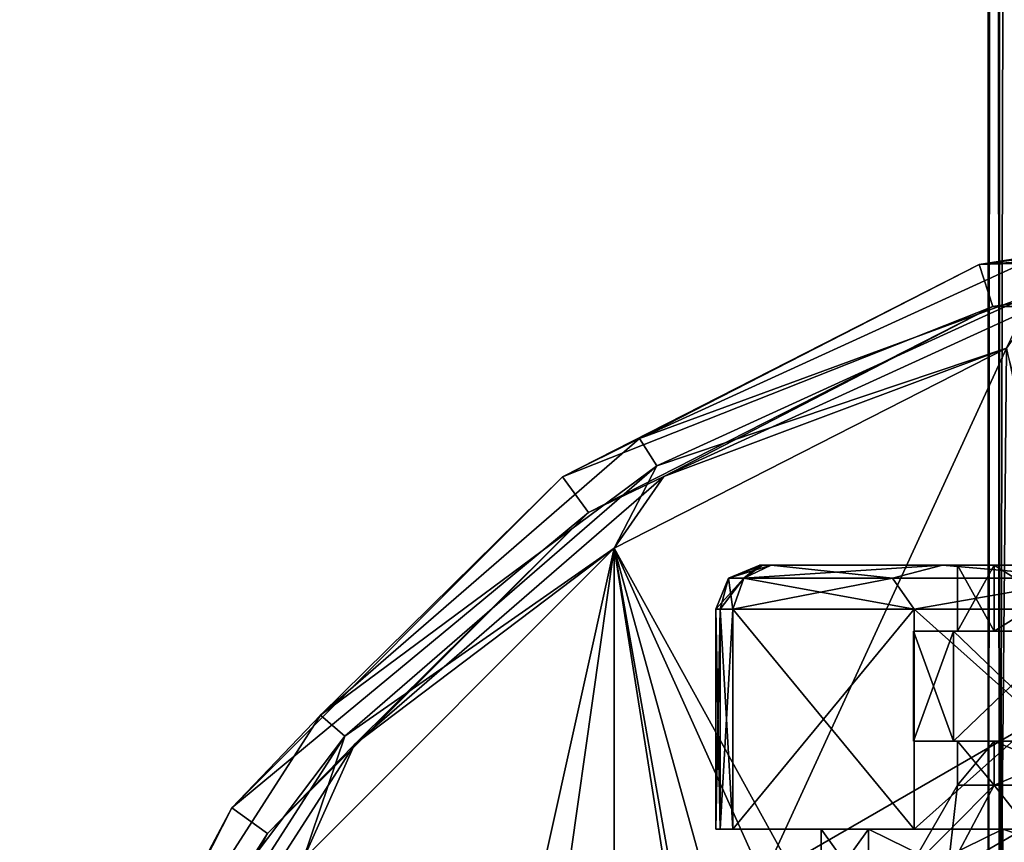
# Model space of a CAD drawing. Header units: millimetres. Extents: x -125 to 171, y -35 to 1363.
# Tile 358 of 656: x -32 to -10, y 986 to 1005. Entities that reach past the tile are written whole.
import ezdxf

# ---------------------------------------------------------------- set-up
doc = ezdxf.new("R2010")
doc.units = ezdxf.units.MM
doc.header["$LTSCALE"] = 65.185185
for name, color, linetype in [('1506', 7, 'CONTINUOUS'), ('1507', 7, 'CONTINUOUS'), ('1508', 7, 'CONTINUOUS'), ('1512', 7, 'CONTINUOUS'), ('1513', 7, 'CONTINUOUS'), ('1514', 7, 'CONTINUOUS'), ('1515', 7, 'CONTINUOUS'), ('1516', 7, 'CONTINUOUS'), ('1517', 7, 'CONTINUOUS'), ('1521', 7, 'CONTINUOUS'), ('1522', 7, 'CONTINUOUS'), ('1523', 7, 'CONTINUOUS'), ('1524', 7, 'CONTINUOUS'), ('1525', 7, 'CONTINUOUS'), ('1526', 7, 'CONTINUOUS'), ('1527', 7, 'CONTINUOUS'), ('1528', 7, 'CONTINUOUS'), ('1529', 7, 'CONTINUOUS'), ('1530', 7, 'CONTINUOUS'), ('1531', 7, 'CONTINUOUS'), ('1532', 7, 'CONTINUOUS'), ('1533', 7, 'CONTINUOUS'), ('1534', 7, 'CONTINUOUS'), ('1535', 7, 'CONTINUOUS'), ('1566', 7, 'CONTINUOUS'), ('2194', 7, 'CONTINUOUS'), ('2195', 7, 'CONTINUOUS'), ('2197', 7, 'CONTINUOUS'), ('2198', 7, 'CONTINUOUS'), ('2200', 7, 'CONTINUOUS'), ('2203', 7, 'CONTINUOUS'), ('2205', 7, 'CONTINUOUS'), ('2206', 7, 'CONTINUOUS'), ('2208', 7, 'CONTINUOUS')]:
    doc.layers.add(name, color=color, linetype=linetype)

msp = doc.modelspace()

# ---------------------------------------------------------------- linework, layer by layer
at = {"layer": '1506', "linetype": 'CONTINUOUS'}
for points in [[(-14.1, 985), (-13.027, 985, 5.396), (-14.1, 986.5), (-14.1, 985)], [(-14.1, 986.5), (-13.027, 985, 5.396), (-13.027, 986.5, 5.396), (-14.1, 986.5)], [(-13.027, 985, 5.396), (-9.97, 985, 9.97), (-13.027, 986.5, 5.396), (-13.027, 985, 5.396)], [(-13.027, 986.5, 5.396), (-9.97, 985, 9.97), (-9.97, 986.5, 9.97), (-13.027, 986.5, 5.396)], [(-9.97, 985, 9.97), (-5.396, 985, 13.027), (-9.97, 986.5, 9.97), (-9.97, 985, 9.97)], [(-9.97, 986.5, 9.97), (-5.396, 985, 13.027), (-5.396, 986.5, 13.027), (-9.97, 986.5, 9.97)]]:
    msp.add_3dface(points, dxfattribs=at)
at = {"layer": '1507', "linetype": 'CONTINUOUS'}
for points in [[(-13.027, 985, -5.396), (-14.1, 985), (-13.027, 986.5, -5.396), (-13.027, 985, -5.396)], [(-14.1, 985), (-14.1, 986.5), (-13.027, 986.5, -5.396), (-14.1, 985)], [(-9.97, 985, -9.97), (-13.027, 985, -5.396), (-9.97, 986.5, -9.97), (-9.97, 985, -9.97)], [(-9.97, 986.5, -9.97), (-13.027, 985, -5.396), (-13.027, 986.5, -5.396), (-9.97, 986.5, -9.97)], [(-5.396, 985, -13.027), (-9.97, 985, -9.97), (-5.396, 986.5, -13.027), (-5.396, 985, -13.027)], [(-5.396, 986.5, -13.027), (-9.97, 985, -9.97), (-9.97, 986.5, -9.97), (-5.396, 986.5, -13.027)]]:
    msp.add_3dface(points, dxfattribs=at)
at = {"layer": '1508', "linetype": 'CONTINUOUS'}
for points in [[(-14.1, 986.5), (-13.027, 986.5, 5.396), (-16.5, 986.5, -7.616), (-14.1, 986.5)], [(-13.027, 986.5, -5.396), (-14.1, 986.5), (-16.5, 986.5, -7.616), (-13.027, 986.5, -5.396)], [(-13.027, 986.5, 5.396), (-9.97, 986.5, 9.97), (-16.5, 986.5, 7.616), (-13.027, 986.5, 5.396)], [(-16.5, 986.5, -7.616), (-13.027, 986.5, 5.396), (-16.5, 986.5, 7.616), (-16.5, 986.5, -7.616)], [(-16.5, 986.5, 7.616), (-9.97, 986.5, 9.97), (-16.402, 986.5, 8.378), (-16.5, 986.5, 7.616)], [(-16.402, 986.5, -8.378), (-13.027, 986.5, -5.396), (-16.5, 986.5, -7.616), (-16.402, 986.5, -8.378)], [(-16.402, 986.5, 8.378), (-9.97, 986.5, 9.97), (-16.113, 986.5, 9.09), (-16.402, 986.5, 8.378)], [(-16.113, 986.5, -9.09), (-13.027, 986.5, -5.396), (-16.402, 986.5, -8.378), (-16.113, 986.5, -9.09)], [(-9.97, 986.5, 9.97), (-5.396, 986.5, 13.027), (-16.113, 986.5, 9.09), (-9.97, 986.5, 9.97)], [(-16.113, 986.5, 9.09), (-5.396, 986.5, 13.027), (-11.986, 986.5, 14.092), (-16.113, 986.5, 9.09)], [(-9.97, 986.5, -9.97), (-13.027, 986.5, -5.396), (-16.113, 986.5, -9.09), (-9.97, 986.5, -9.97)], [(-11.986, 986.5, -14.092), (-9.97, 986.5, -9.97), (-16.113, 986.5, -9.09), (-11.986, 986.5, -14.092)], [(-5.396, 986.5, 13.027), (0, 986.5, 14.1), (-11.986, 986.5, 14.092), (-5.396, 986.5, 13.027)], [(-11.986, 986.5, 14.092), (0, 986.5, 14.1), (6.385, 986.5, 17.363), (-11.986, 986.5, 14.092)], [(0, 986.5, -14.1), (-5.396, 986.5, -13.027), (-11.986, 986.5, -14.092), (0, 986.5, -14.1)], [(-6.385, 986.5, -17.363), (0, 986.5, -14.1), (-11.986, 986.5, -14.092), (-6.385, 986.5, -17.363)], [(-5.396, 986.5, -13.027), (-9.97, 986.5, -9.97), (-11.986, 986.5, -14.092), (-5.396, 986.5, -13.027)], [(-6.385, 986.5, 17.363), (-11.986, 986.5, 14.092), (6.385, 986.5, 17.363), (-6.385, 986.5, 17.363)]]:
    msp.add_3dface(points, dxfattribs=at)
at = {"layer": '1512', "linetype": 'CONTINUOUS'}
for points in [[(-16.113, 986.5, 9.09), (-11.986, 986.5, 14.092), (-16.113, 991.5, 9.09), (-16.113, 986.5, 9.09)], [(-16.113, 991.5, 9.09), (-11.986, 986.5, 14.092), (-11.986, 991.5, 14.092), (-16.113, 991.5, 9.09)], [(-11.986, 986.5, 14.092), (-6.385, 986.5, 17.363), (-11.986, 991.5, 14.092), (-11.986, 986.5, 14.092)], [(-11.986, 991.5, 14.092), (-6.385, 986.5, 17.363), (-6.385, 991.5, 17.363), (-11.986, 991.5, 14.092)]]:
    msp.add_3dface(points, dxfattribs=at)
at = {"layer": '1513', "linetype": 'CONTINUOUS'}
for points in [[(-16.5, 986.5, 7.616), (-16.402, 986.5, 8.378), (-16.5, 991.5, 7.616), (-16.5, 986.5, 7.616)], [(-16.5, 991.5, 7.616), (-16.402, 986.5, 8.378), (-16.402, 991.5, 8.378), (-16.5, 991.5, 7.616)], [(-16.402, 986.5, 8.378), (-16.113, 986.5, 9.09), (-16.402, 991.5, 8.378), (-16.402, 986.5, 8.378)], [(-16.113, 986.5, 9.09), (-16.113, 991.5, 9.09), (-16.402, 991.5, 8.378), (-16.113, 986.5, 9.09)]]:
    msp.add_3dface(points, dxfattribs=at)
at = {"layer": '1514', "linetype": 'CONTINUOUS'}
for points in [[(-16.5, 986.5, -7.616), (-16.5, 986.5, 7.616), (-16.5, 991.5, -7.616), (-16.5, 986.5, -7.616)], [(-16.5, 986.5, 7.616), (-16.5, 991.5, 7.616), (-16.5, 991.5, -7.616), (-16.5, 986.5, 7.616)]]:
    msp.add_3dface(points, dxfattribs=at)
at = {"layer": '1515', "linetype": 'CONTINUOUS'}
for points in [[(-16.402, 986.5, -8.378), (-16.5, 986.5, -7.616), (-16.402, 991.5, -8.378), (-16.402, 986.5, -8.378)], [(-16.5, 986.5, -7.616), (-16.5, 991.5, -7.616), (-16.402, 991.5, -8.378), (-16.5, 986.5, -7.616)], [(-16.113, 986.5, -9.09), (-16.402, 986.5, -8.378), (-16.113, 991.5, -9.09), (-16.113, 986.5, -9.09)], [(-16.113, 991.5, -9.09), (-16.402, 986.5, -8.378), (-16.402, 991.5, -8.378), (-16.113, 991.5, -9.09)]]:
    msp.add_3dface(points, dxfattribs=at)
at = {"layer": '1516', "linetype": 'CONTINUOUS'}
for points in [[(-11.986, 986.5, -14.092), (-16.113, 986.5, -9.09), (-11.986, 991.5, -14.092), (-11.986, 986.5, -14.092)], [(-16.113, 986.5, -9.09), (-16.113, 991.5, -9.09), (-11.986, 991.5, -14.092), (-16.113, 986.5, -9.09)], [(-6.385, 986.5, -17.363), (-11.986, 986.5, -14.092), (-6.385, 991.5, -17.363), (-6.385, 986.5, -17.363)], [(-6.385, 991.5, -17.363), (-11.986, 986.5, -14.092), (-11.986, 991.5, -14.092), (-6.385, 991.5, -17.363)]]:
    msp.add_3dface(points, dxfattribs=at)
at = {"layer": '1517', "linetype": 'CONTINUOUS'}
for points in [[(-15.242, 992.5, -8.598), (-11.338, 992.5, -13.33), (-15.858, 992.207, -8.946), (-15.242, 992.5, -8.598)], [(-15.858, 992.207, -8.946), (-11.338, 992.5, -13.33), (-12.479, 992.207, -13.258), (-15.858, 992.207, -8.946)], [(-12.479, 992.207, -13.258), (-11.338, 992.5, -13.33), (-7.97, 992.207, -16.37), (-12.479, 992.207, -13.258)], [(-11.338, 992.5, -13.33), (-6.04, 992.5, -16.425), (-7.97, 992.207, -16.37), (-11.338, 992.5, -13.33)], [(-11.986, 991.5, -14.092), (-16.113, 991.5, -9.09), (-12.479, 992.207, -13.258), (-11.986, 991.5, -14.092)], [(-16.113, 991.5, -9.09), (-15.858, 992.207, -8.946), (-12.479, 992.207, -13.258), (-16.113, 991.5, -9.09)], [(-11.986, 991.5, -14.092), (-12.479, 992.207, -13.258), (-7.97, 992.207, -16.37), (-11.986, 991.5, -14.092)], [(-6.385, 991.5, -17.363), (-11.986, 991.5, -14.092), (-7.97, 992.207, -16.37), (-6.385, 991.5, -17.363)]]:
    msp.add_3dface(points, dxfattribs=at)
at = {"layer": '1521', "linetype": 'CONTINUOUS'}
for points in [[(-15.858, 992.207, 8.946), (-12.479, 992.207, 13.258), (-15.242, 992.5, 8.598), (-15.858, 992.207, 8.946)], [(-15.242, 992.5, 8.598), (-12.479, 992.207, 13.258), (-11.338, 992.5, 13.33), (-15.242, 992.5, 8.598)], [(-12.479, 992.207, 13.258), (-7.97, 992.207, 16.37), (-11.338, 992.5, 13.33), (-12.479, 992.207, 13.258)], [(-11.338, 992.5, 13.33), (-7.97, 992.207, 16.37), (-6.04, 992.5, 16.425), (-11.338, 992.5, 13.33)], [(-16.113, 991.5, 9.09), (-11.986, 991.5, 14.092), (-15.858, 992.207, 8.946), (-16.113, 991.5, 9.09)], [(-11.986, 991.5, 14.092), (-12.479, 992.207, 13.258), (-15.858, 992.207, 8.946), (-11.986, 991.5, 14.092)], [(-11.986, 991.5, 14.092), (-7.97, 992.207, 16.37), (-12.479, 992.207, 13.258), (-11.986, 991.5, 14.092)], [(-11.986, 991.5, 14.092), (-6.385, 991.5, 17.363), (-7.97, 992.207, 16.37), (-11.986, 991.5, 14.092)]]:
    msp.add_3dface(points, dxfattribs=at)
at = {"layer": '1522', "linetype": 'CONTINUOUS'}
for points in [[(-15.858, 992.207, 8.946), (-15.242, 992.5, 8.598), (-16.207, 992.207, 7.616), (-15.858, 992.207, 8.946)], [(-15.242, 992.5, 8.598), (-15.434, 992.5, 8.124), (-16.207, 992.207, 7.616), (-15.242, 992.5, 8.598)], [(-15.434, 992.5, 8.124), (-15.5, 992.5, 7.616), (-16.207, 992.207, 7.616), (-15.434, 992.5, 8.124)], [(-16.5, 991.5, 7.616), (-16.402, 991.5, 8.378), (-15.858, 992.207, 8.946), (-16.5, 991.5, 7.616)], [(-16.5, 991.5, 7.616), (-15.858, 992.207, 8.946), (-16.207, 992.207, 7.616), (-16.5, 991.5, 7.616)], [(-16.402, 991.5, 8.378), (-16.113, 991.5, 9.09), (-15.858, 992.207, 8.946), (-16.402, 991.5, 8.378)]]:
    msp.add_3dface(points, dxfattribs=at)
at = {"layer": '1523', "linetype": 'CONTINUOUS'}
for points in [[(-16.207, 992.207, 7.616), (-15.5, 992.5, 7.616), (-16.207, 992.207, -7.616), (-16.207, 992.207, 7.616)], [(-15.5, 992.5, 7.616), (-15.5, 992.5, -7.616), (-16.207, 992.207, -7.616), (-15.5, 992.5, 7.616)], [(-16.5, 991.5, -7.616), (-16.5, 991.5, 7.616), (-16.207, 992.207, 7.616), (-16.5, 991.5, -7.616)], [(-16.5, 991.5, -7.616), (-16.207, 992.207, 7.616), (-16.207, 992.207, -7.616), (-16.5, 991.5, -7.616)]]:
    msp.add_3dface(points, dxfattribs=at)
at = {"layer": '1524', "linetype": 'CONTINUOUS'}
for points in [[(-15.5, 992.5, -7.616), (-15.858, 992.207, -8.946), (-16.207, 992.207, -7.616), (-15.5, 992.5, -7.616)], [(-15.242, 992.5, -8.598), (-15.858, 992.207, -8.946), (-15.434, 992.5, -8.124), (-15.242, 992.5, -8.598)], [(-15.858, 992.207, -8.946), (-15.5, 992.5, -7.616), (-15.434, 992.5, -8.124), (-15.858, 992.207, -8.946)], [(-16.402, 991.5, -8.378), (-16.5, 991.5, -7.616), (-16.207, 992.207, -7.616), (-16.402, 991.5, -8.378)], [(-16.113, 991.5, -9.09), (-16.402, 991.5, -8.378), (-16.207, 992.207, -7.616), (-16.113, 991.5, -9.09)], [(-15.858, 992.207, -8.946), (-16.113, 991.5, -9.09), (-16.207, 992.207, -7.616), (-15.858, 992.207, -8.946)]]:
    msp.add_3dface(points, dxfattribs=at)
at = {"layer": '1525', "linetype": 'CONTINUOUS'}
for points in [[(-15.5, 992.5, 7.616), (-15.434, 992.5, 8.124), (-7.778, 992.5, 7.778), (-15.5, 992.5, 7.616)], [(-15.5, 992.5, -7.616), (-15.5, 992.5, 7.616), (-10.163, 992.5, -4.21), (-15.5, 992.5, -7.616)], [(-11, 992.5), (-15.5, 992.5, 7.616), (-10.163, 992.5, 4.21), (-11, 992.5)], [(-15.5, 992.5, 7.616), (-11, 992.5), (-10.163, 992.5, -4.21), (-15.5, 992.5, 7.616)], [(-10.163, 992.5, 4.21), (-15.5, 992.5, 7.616), (-7.778, 992.5, 7.778), (-10.163, 992.5, 4.21)], [(-15.434, 992.5, -8.124), (-15.5, 992.5, -7.616), (-7.778, 992.5, -7.778), (-15.434, 992.5, -8.124)], [(-7.778, 992.5, -7.778), (-15.5, 992.5, -7.616), (-10.163, 992.5, -4.21), (-7.778, 992.5, -7.778)], [(-15.242, 992.5, -8.598), (-15.434, 992.5, -8.124), (-4.21, 992.5, -10.163), (-15.242, 992.5, -8.598)], [(-15.434, 992.5, 8.124), (-15.242, 992.5, 8.598), (-7.778, 992.5, 7.778), (-15.434, 992.5, 8.124)], [(-4.21, 992.5, -10.163), (-15.434, 992.5, -8.124), (-7.778, 992.5, -7.778), (-4.21, 992.5, -10.163)], [(11.338, 992.5, -13.33), (-11.338, 992.5, -13.33), (-15.242, 992.5, -8.598), (11.338, 992.5, -13.33)], [(11.338, 992.5, -13.33), (-15.242, 992.5, -8.598), (0, 992.5, -11), (11.338, 992.5, -13.33)], [(0, 992.5, -11), (-15.242, 992.5, -8.598), (-4.21, 992.5, -10.163), (0, 992.5, -11)], [(-15.242, 992.5, 8.598), (-11.338, 992.5, 13.33), (-4.209, 992.5, 10.163), (-15.242, 992.5, 8.598)], [(-7.778, 992.5, 7.778), (-15.242, 992.5, 8.598), (-4.209, 992.5, 10.163), (-7.778, 992.5, 7.778)], [(11.338, 992.5, -13.33), (6.04, 992.5, -16.425), (-11.338, 992.5, -13.33), (11.338, 992.5, -13.33)], [(6.04, 992.5, -16.425), (-6.04, 992.5, -16.425), (-11.338, 992.5, -13.33), (6.04, 992.5, -16.425)], [(15.242, 992.5, 8.598), (-11.338, 992.5, 13.33), (11.338, 992.5, 13.33), (15.242, 992.5, 8.598)], [(-11.338, 992.5, 13.33), (15.242, 992.5, 8.598), (0, 992.5, 11), (-11.338, 992.5, 13.33)], [(-11.338, 992.5, 13.33), (-6.04, 992.5, 16.425), (11.338, 992.5, 13.33), (-11.338, 992.5, 13.33)], [(-4.209, 992.5, 10.163), (-11.338, 992.5, 13.33), (0, 992.5, 11), (-4.209, 992.5, 10.163)]]:
    msp.add_3dface(points, dxfattribs=at)
at = {"layer": '1526', "linetype": 'CONTINUOUS'}
for points in [[(-11, 992.5), (-10.163, 992.5, 4.21), (-11, 991), (-11, 992.5)], [(-11, 991), (-10.163, 992.5, 4.21), (-10.163, 991, 4.21), (-11, 991)], [(-10.163, 992.5, 4.21), (-7.778, 992.5, 7.778), (-10.163, 991, 4.21), (-10.163, 992.5, 4.21)], [(-10.163, 991, 4.21), (-7.778, 992.5, 7.778), (-7.778, 991, 7.778), (-10.163, 991, 4.21)]]:
    msp.add_3dface(points, dxfattribs=at)
at = {"layer": '1527', "linetype": 'CONTINUOUS'}
for points in [[(-10.163, 992.5, -4.21), (-11, 992.5), (-10.163, 991, -4.21), (-10.163, 992.5, -4.21)], [(-11, 992.5), (-11, 991), (-10.163, 991, -4.21), (-11, 992.5)], [(-7.778, 992.5, -7.778), (-10.163, 992.5, -4.21), (-7.778, 991, -7.778), (-7.778, 992.5, -7.778)], [(-7.778, 991, -7.778), (-10.163, 992.5, -4.21), (-10.163, 991, -4.21), (-7.778, 991, -7.778)]]:
    msp.add_3dface(points, dxfattribs=at)
at = {"layer": '1528', "linetype": 'CONTINUOUS'}
for points in [[(-11, 991), (-10.163, 991, 4.21), (-12, 991), (-11, 991)], [(-11, 991), (-12, 991), (-11.087, 991, -4.592), (-11, 991)], [(-12, 991), (-10.163, 991, 4.21), (-11.087, 991, 4.592), (-12, 991)], [(-10.163, 991, -4.21), (-11, 991), (-11.087, 991, -4.592), (-10.163, 991, -4.21)], [(-10.163, 991, 4.21), (-7.778, 991, 7.778), (-11.087, 991, 4.592), (-10.163, 991, 4.21)], [(-11.087, 991, 4.592), (-7.778, 991, 7.778), (-8.485, 991, 8.485), (-11.087, 991, 4.592)], [(-7.778, 991, -7.778), (-10.163, 991, -4.21), (-11.087, 991, -4.592), (-7.778, 991, -7.778)], [(-8.485, 991, -8.485), (-7.778, 991, -7.778), (-11.087, 991, -4.592), (-8.485, 991, -8.485)]]:
    msp.add_3dface(points, dxfattribs=at)
at = {"layer": '1529', "linetype": 'CONTINUOUS'}
for points in [[(-12, 991), (-11.087, 991, 4.592), (-12, 988.5), (-12, 991)], [(-12, 988.5), (-11.087, 991, 4.592), (-11.087, 988.5, 4.592), (-12, 988.5)], [(-11.087, 991, 4.592), (-8.485, 991, 8.485), (-11.087, 988.5, 4.592), (-11.087, 991, 4.592)], [(-11.087, 988.5, 4.592), (-8.485, 991, 8.485), (-8.485, 988.5, 8.485), (-11.087, 988.5, 4.592)]]:
    msp.add_3dface(points, dxfattribs=at)
at = {"layer": '1530', "linetype": 'CONTINUOUS'}
for points in [[(-11.087, 991, -4.592), (-12, 991), (-11.087, 988.5, -4.592), (-11.087, 991, -4.592)], [(-12, 991), (-12, 988.5), (-11.087, 988.5, -4.592), (-12, 991)], [(-8.485, 991, -8.485), (-11.087, 991, -4.592), (-8.485, 988.5, -8.485), (-8.485, 991, -8.485)], [(-8.485, 988.5, -8.485), (-11.087, 991, -4.592), (-11.087, 988.5, -4.592), (-8.485, 988.5, -8.485)]]:
    msp.add_3dface(points, dxfattribs=at)
at = {"layer": '1531', "linetype": 'CONTINUOUS'}
for points in [[(-12, 988.5), (-11.087, 988.5, 4.592), (-11, 988.5), (-12, 988.5)], [(-11.087, 988.5, -4.592), (-12, 988.5), (-10.163, 988.5, -4.21), (-11.087, 988.5, -4.592)], [(-12, 988.5), (-11, 988.5), (-10.163, 988.5, -4.21), (-12, 988.5)], [(-11.087, 988.5, 4.592), (-8.485, 988.5, 8.485), (-7.778, 988.5, 7.778), (-11.087, 988.5, 4.592)], [(-11, 988.5), (-11.087, 988.5, 4.592), (-10.163, 988.5, 4.21), (-11, 988.5)], [(-10.163, 988.5, 4.21), (-11.087, 988.5, 4.592), (-7.778, 988.5, 7.778), (-10.163, 988.5, 4.21)], [(-8.485, 988.5, -8.485), (-11.087, 988.5, -4.592), (-7.778, 988.5, -7.778), (-8.485, 988.5, -8.485)], [(-7.778, 988.5, -7.778), (-11.087, 988.5, -4.592), (-10.163, 988.5, -4.21), (-7.778, 988.5, -7.778)]]:
    msp.add_3dface(points, dxfattribs=at)
at = {"layer": '1532', "linetype": 'CONTINUOUS'}
for points in [[(-11, 988.5), (-10.163, 988.5, 4.21), (-11, 987.5), (-11, 988.5)], [(-11, 987.5), (-10.163, 988.5, 4.21), (-10.163, 987.5, 4.21), (-11, 987.5)], [(-10.163, 988.5, 4.21), (-7.778, 988.5, 7.778), (-10.163, 987.5, 4.21), (-10.163, 988.5, 4.21)], [(-10.163, 987.5, 4.21), (-7.778, 988.5, 7.778), (-7.778, 987.5, 7.778), (-10.163, 987.5, 4.21)]]:
    msp.add_3dface(points, dxfattribs=at)
at = {"layer": '1533', "linetype": 'CONTINUOUS'}
for points in [[(-11.229, 985.5, 4.651), (-12.155, 985.5), (-10.163, 987.5, 4.21), (-11.229, 985.5, 4.651)], [(-12.155, 985.5), (-11, 987.5), (-10.163, 987.5, 4.21), (-12.155, 985.5)], [(-8.595, 985.5, 8.595), (-11.229, 985.5, 4.651), (-7.778, 987.5, 7.778), (-8.595, 985.5, 8.595)], [(-11.229, 985.5, 4.651), (-10.163, 987.5, 4.21), (-7.778, 987.5, 7.778), (-11.229, 985.5, 4.651)]]:
    msp.add_3dface(points, dxfattribs=at)
at = {"layer": '1534', "linetype": 'CONTINUOUS'}
for points in [[(-12.155, 985.5), (-11.229, 985.5, -4.651), (-11, 987.5), (-12.155, 985.5)], [(-11.229, 985.5, -4.651), (-8.595, 985.5, -8.595), (-10.163, 987.5, -4.21), (-11.229, 985.5, -4.651)], [(-11, 987.5), (-11.229, 985.5, -4.651), (-10.163, 987.5, -4.21), (-11, 987.5)], [(-10.163, 987.5, -4.21), (-8.595, 985.5, -8.595), (-7.778, 987.5, -7.778), (-10.163, 987.5, -4.21)]]:
    msp.add_3dface(points, dxfattribs=at)
at = {"layer": '1535', "linetype": 'CONTINUOUS'}
for points in [[(-10.163, 988.5, -4.21), (-11, 988.5), (-10.163, 987.5, -4.21), (-10.163, 988.5, -4.21)], [(-11, 988.5), (-11, 987.5), (-10.163, 987.5, -4.21), (-11, 988.5)], [(-7.778, 988.5, -7.778), (-10.163, 988.5, -4.21), (-7.778, 987.5, -7.778), (-7.778, 988.5, -7.778)], [(-10.163, 988.5, -4.21), (-10.163, 987.5, -4.21), (-7.778, 987.5, -7.778), (-10.163, 988.5, -4.21)]]:
    msp.add_3dface(points, dxfattribs=at)
at = {"layer": '1566', "linetype": 'CONTINUOUS'}
for points in [[(-10.042, 1302.5, 2.292), (-10.3, 1302.5), (-10.042, 972.5, 2.292), (-10.042, 1302.5, 2.292)], [(-10.3, 1302.5), (-10.042, 1302.5, -2.292), (-10.3, 972.5, 0), (-10.3, 1302.5)], [(-10.042, 972.5, 2.292), (-10.3, 1302.5), (-10.3, 972.5, 0), (-10.042, 972.5, 2.292)], [(-10.3, 972.5, 0), (-10.042, 1302.5, -2.292), (-10.042, 972.5, -2.292), (-10.3, 972.5, 0)], [(-9.28, 1302.5, 4.469), (-10.042, 1302.5, 2.292), (-9.28, 972.5, 4.469), (-9.28, 1302.5, 4.469)], [(-9.28, 972.5, 4.469), (-10.042, 1302.5, 2.292), (-10.042, 972.5, 2.292), (-9.28, 972.5, 4.469)], [(-10.042, 1302.5, -2.292), (-9.28, 1302.5, -4.469), (-10.042, 972.5, -2.292), (-10.042, 1302.5, -2.292)], [(-10.042, 972.5, -2.292), (-9.28, 1302.5, -4.469), (-9.28, 972.5, -4.469), (-10.042, 972.5, -2.292)]]:
    msp.add_3dface(points, dxfattribs=at)
at = {"layer": '2194', "color": 7, "linetype": 'CONTINUOUS', "true_color": 0xe0f2ff}
for points in [[(0, 1001, -54.25), (0, 1001, -80.25), (-10.507, 999.336, -80.25), (0, 1001, -54.25)], [(0, 1001, -54.25), (-10.507, 999.336, -80.25), (-10.507, 999.336, -54.25), (0, 1001, -54.25)], [(-10.507, 999.336, -80.25), (-19.985, 994.507, -80.25), (-10.507, 999.336, -54.25), (-10.507, 999.336, -80.25)], [(-10.507, 999.336, -54.25), (-19.985, 994.507, -80.25), (-19.985, 994.507, -54.25), (-10.507, 999.336, -54.25)], [(-19.985, 994.507, -80.25), (-27.507, 986.985, -80.25), (-19.985, 994.507, -54.25), (-19.985, 994.507, -80.25)], [(-19.985, 994.507, -54.25), (-27.507, 986.985, -80.25), (-27.507, 986.985, -54.25), (-19.985, 994.507, -54.25)], [(-27.507, 986.985, -80.25), (-32.336, 977.507, -80.25), (-27.507, 986.985, -54.25), (-27.507, 986.985, -80.25)], [(-27.507, 986.985, -54.25), (-32.336, 977.507, -80.25), (-32.336, 977.507, -54.25), (-27.507, 986.985, -54.25)]]:
    msp.add_3dface(points, dxfattribs=at)
at = {"layer": '2195', "color": 7, "linetype": 'CONTINUOUS', "true_color": 0xe0f2ff}
for points in [[(-10.507, 999.336, -80.25), (0, 1001, -80.25), (0, 1000, -80.25), (-10.507, 999.336, -80.25)], [(-10.507, 999.336, -80.25), (0, 1000, -80.25), (-10.198, 998.385, -80.25), (-10.507, 999.336, -80.25)], [(-19.985, 994.507, -80.25), (-10.507, 999.336, -80.25), (-10.198, 998.385, -80.25), (-19.985, 994.507, -80.25)], [(-19.397, 993.698, -80.25), (-19.985, 994.507, -80.25), (-10.198, 998.385, -80.25), (-19.397, 993.698, -80.25)], [(-27.507, 986.985, -80.25), (-19.985, 994.507, -80.25), (-19.397, 993.698, -80.25), (-27.507, 986.985, -80.25)], [(-26.698, 986.397, -80.25), (-27.507, 986.985, -80.25), (-19.397, 993.698, -80.25), (-26.698, 986.397, -80.25)], [(-32.336, 977.507, -80.25), (-27.507, 986.985, -80.25), (-26.698, 986.397, -80.25), (-32.336, 977.507, -80.25)], [(-31.385, 977.198, -80.25), (-32.336, 977.507, -80.25), (-26.698, 986.397, -80.25), (-31.385, 977.198, -80.25)]]:
    msp.add_3dface(points, dxfattribs=at)
at = {"layer": '2197', "color": 7, "linetype": 'CONTINUOUS', "true_color": 0xe0f2ff}
for points in [[(-10.198, 998.385, -80.25), (0, 1000, -80.25), (-10.198, 998.385, -54.25), (-10.198, 998.385, -80.25)], [(0, 1000, -80.25), (0, 1000, -54.25), (-10.198, 998.385, -54.25), (0, 1000, -80.25)], [(-19.397, 993.698, -80.25), (-10.198, 998.385, -80.25), (-19.397, 993.698, -54.25), (-19.397, 993.698, -80.25)], [(-19.397, 993.698, -54.25), (-10.198, 998.385, -80.25), (-10.198, 998.385, -54.25), (-19.397, 993.698, -54.25)], [(-26.698, 986.397, -80.25), (-19.397, 993.698, -80.25), (-26.698, 986.397, -54.25), (-26.698, 986.397, -80.25)], [(-26.698, 986.397, -54.25), (-19.397, 993.698, -80.25), (-19.397, 993.698, -54.25), (-26.698, 986.397, -54.25)], [(-31.385, 977.198, -80.25), (-26.698, 986.397, -80.25), (-31.385, 977.198, -54.25), (-31.385, 977.198, -80.25)], [(-31.385, 977.198, -54.25), (-26.698, 986.397, -80.25), (-26.698, 986.397, -54.25), (-31.385, 977.198, -54.25)]]:
    msp.add_3dface(points, dxfattribs=at)
at = {"layer": '2198', "color": 7, "linetype": 'CONTINUOUS', "true_color": 0xe0f2ff}
for points in [[(-10.198, 998.385, -54.25), (0, 1000, -54.25), (-9.215, 998.382, -53.543), (-10.198, 998.385, -54.25)], [(-19.397, 993.698, -54.25), (-10.198, 998.385, -54.25), (-17.683, 994.515, -53.543), (-19.397, 993.698, -54.25)], [(-10.198, 998.385, -54.25), (-9.215, 998.382, -53.543), (-17.683, 994.515, -53.543), (-10.198, 998.385, -54.25)], [(-9.215, 998.382, -53.543), (-9.887, 997.434, -53.25), (-17.683, 994.515, -53.543), (-9.215, 998.382, -53.543)], [(-9.887, 997.434, -53.25), (-18.809, 992.889, -53.25), (-17.683, 994.515, -53.543), (-9.887, 997.434, -53.25)], [(-19.397, 993.698, -54.25), (-17.683, 994.515, -53.543), (-24.718, 988.419, -53.543), (-19.397, 993.698, -54.25)], [(-17.683, 994.515, -53.543), (-18.809, 992.889, -53.25), (-24.718, 988.419, -53.543), (-17.683, 994.515, -53.543)], [(-26.698, 986.397, -54.25), (-19.397, 993.698, -54.25), (-24.718, 988.419, -53.543), (-26.698, 986.397, -54.25)], [(-18.809, 992.889, -53.25), (-25.888, 985.809, -53.25), (-24.718, 988.419, -53.543), (-18.809, 992.889, -53.25)], [(-26.698, 986.397, -54.25), (-24.718, 988.419, -53.543), (-29.751, 980.587, -53.543), (-26.698, 986.397, -54.25)], [(-24.718, 988.419, -53.543), (-25.888, 985.809, -53.25), (-29.751, 980.587, -53.543), (-24.718, 988.419, -53.543)], [(-31.385, 977.198, -54.25), (-26.698, 986.397, -54.25), (-29.751, 980.587, -53.543), (-31.385, 977.198, -54.25)]]:
    msp.add_3dface(points, dxfattribs=at)
at = {"layer": '2200', "color": 7, "linetype": 'CONTINUOUS', "true_color": 0xe0f2ff}
for points in [[(-18.809, 992.889, -53.25), (-9.887, 997.434, -53.25), (-15.427, 985.385, -53.25), (-18.809, 992.889, -53.25)], [(-15.427, 985.385, -53.25), (-9.887, 997.434, -53.25), (-8.209, 989.553, -53.25), (-15.427, 985.385, -53.25)], [(-25.888, 985.809, -53.25), (-18.809, 992.889, -53.25), (-23.635, 971.168, -53.25), (-25.888, 985.809, -53.25)], [(-23.635, 971.168, -53.25), (-18.809, 992.889, -53.25), (-20.785, 979, -53.25), (-23.635, 971.168, -53.25)], [(-20.785, 979, -53.25), (-18.809, 992.889, -53.25), (-15.427, 985.385, -53.25), (-20.785, 979, -53.25)]]:
    msp.add_3dface(points, dxfattribs=at)
at = {"layer": '2203', "color": 7, "linetype": 'CONTINUOUS', "true_color": 0xe0f2ff}
for points in [[(-18.808, 992.889, -52.25), (-10.076, 977.076, -52.25), (-9.887, 997.434, -52.25), (-18.808, 992.889, -52.25)], [(-10.076, 977.076, -52.25), (-5.453, 980.165, -52.25), (-9.887, 997.434, -52.25), (-10.076, 977.076, -52.25)], [(-25.888, 985.809, -52.25), (-18.809, 941.111, -52.25), (-18.808, 992.889, -52.25), (-25.888, 985.809, -52.25)], [(-18.809, 941.111, -52.25), (-9.887, 936.566, -52.25), (-18.808, 992.889, -52.25), (-18.809, 941.111, -52.25)], [(-14.25, 967, -52.25), (-13.165, 972.453, -52.25), (-18.808, 992.889, -52.25), (-14.25, 967, -52.25)], [(-9.887, 936.566, -52.25), (-14.25, 967, -52.25), (-18.808, 992.889, -52.25), (-9.887, 936.566, -52.25)], [(-13.165, 972.453, -52.25), (-10.076, 977.076, -52.25), (-18.808, 992.889, -52.25), (-13.165, 972.453, -52.25)]]:
    msp.add_3dface(points, dxfattribs=at)
at = {"layer": '2205', "color": 7, "linetype": 'CONTINUOUS', "true_color": 0xe0f2ff}
for points in [[(0, 1001, -54.25), (-10.507, 999.336, -54.25), (0, 1000.732, -53.25), (0, 1001, -54.25)], [(0, 1000.732, -53.25), (-10.507, 999.336, -54.25), (-9.503, 999.366, -53.25), (0, 1000.732, -53.25)], [(-10.507, 999.336, -54.25), (-19.985, 994.507, -54.25), (-18.237, 995.377, -53.25), (-10.507, 999.336, -54.25)], [(-10.507, 999.336, -54.25), (-18.237, 995.377, -53.25), (-9.503, 999.366, -53.25), (-10.507, 999.336, -54.25)], [(-18.237, 995.377, -53.25), (-9.297, 998.662, -52.517), (-9.503, 999.366, -53.25), (-18.237, 995.377, -53.25)], [(-17.841, 994.761, -52.517), (-9.297, 998.662, -52.517), (-18.237, 995.377, -53.25), (-17.841, 994.761, -52.517)], [(-17.841, 994.761, -52.517), (-9.887, 997.434, -52.25), (-9.297, 998.662, -52.517), (-17.841, 994.761, -52.517)], [(-18.808, 992.889, -52.25), (-9.887, 997.434, -52.25), (-17.841, 994.761, -52.517), (-18.808, 992.889, -52.25)], [(-19.985, 994.507, -54.25), (-25.493, 989.09, -53.25), (-18.237, 995.377, -53.25), (-19.985, 994.507, -54.25)], [(-25.493, 989.09, -53.25), (-17.841, 994.761, -52.517), (-18.237, 995.377, -53.25), (-25.493, 989.09, -53.25)], [(-24.939, 988.61, -52.517), (-17.841, 994.761, -52.517), (-25.493, 989.09, -53.25), (-24.939, 988.61, -52.517)], [(-24.939, 988.61, -52.517), (-18.808, 992.889, -52.25), (-17.841, 994.761, -52.517), (-24.939, 988.61, -52.517)], [(-19.985, 994.507, -54.25), (-27.507, 986.985, -54.25), (-25.493, 989.09, -53.25), (-19.985, 994.507, -54.25)], [(-25.888, 985.809, -52.25), (-18.808, 992.889, -52.25), (-24.939, 988.61, -52.517), (-25.888, 985.809, -52.25)], [(-27.507, 986.985, -54.25), (-30.684, 981.013, -53.25), (-25.493, 989.09, -53.25), (-27.507, 986.985, -54.25)], [(-30.684, 981.013, -53.25), (-24.939, 988.61, -52.517), (-25.493, 989.09, -53.25), (-30.684, 981.013, -53.25)], [(-30.017, 980.708, -52.517), (-24.939, 988.61, -52.517), (-30.684, 981.013, -53.25), (-30.017, 980.708, -52.517)], [(-30.017, 980.708, -52.517), (-25.888, 985.809, -52.25), (-24.939, 988.61, -52.517), (-30.017, 980.708, -52.517)], [(-27.507, 986.985, -54.25), (-32.336, 977.507, -54.25), (-30.684, 981.013, -53.25), (-27.507, 986.985, -54.25)]]:
    msp.add_3dface(points, dxfattribs=at)
at = {"layer": '2206', "color": 7, "linetype": 'CONTINUOUS', "true_color": 0xe0f2ff}
for points in [[(-15.427, 985.385, -53.25), (-8.209, 989.553, -53.25), (-15.427, 985.385, -53.75), (-15.427, 985.385, -53.25)], [(-15.427, 985.385, -53.75), (-8.209, 989.553, -53.25), (-8.208, 989.553, -53.75), (-15.427, 985.385, -53.75)]]:
    msp.add_3dface(points, dxfattribs=at)
at = {"layer": '2208', "color": 7, "linetype": 'CONTINUOUS', "true_color": 0xe0f2ff}
msp.add_3dface([(-15.427, 985.385, -53.75), (-8.208, 989.553, -53.75), (15.427, 985.385, -53.75), (-15.427, 985.385, -53.75)], dxfattribs=at)

doc.saveas('drawing.dxf')
